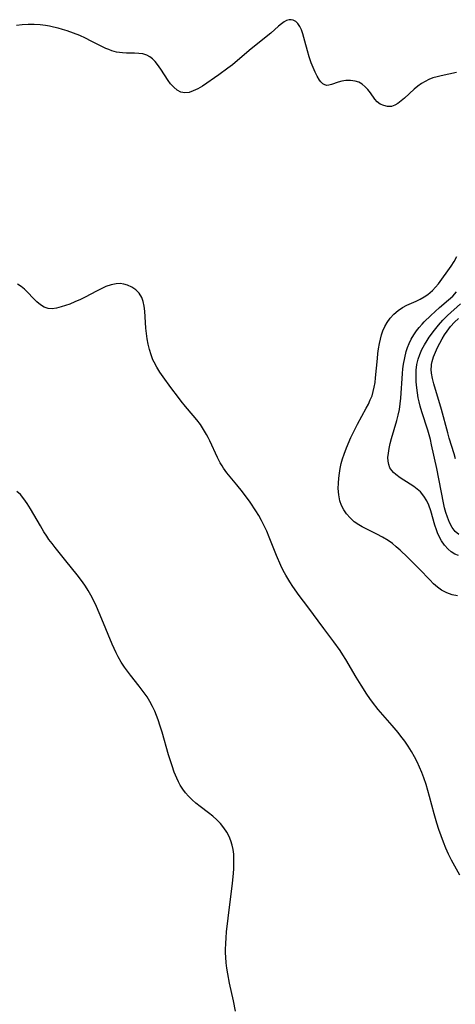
# Model space of a CAD drawing. Header units: metres. Extents: x 1073367 to 1082519, y 1569854 to 1574957.
# Tile 903 of 1056: x 1080631 to 1080757, y 1572019 to 1572303. Entities that reach past the tile are written whole.
import ezdxf

# ---------------------------------------------------------------- set-up
doc = ezdxf.new("R2010")
doc.units = ezdxf.units.M
doc.layers.add('CGG_CurvaNivelLidar_v1', color=253, linetype='Continuous', lineweight=30)

msp = doc.modelspace()

# ---------------------------------------------------------------- linework, layer by layer
at = {"layer": 'CGG_CurvaNivelLidar_v1'}
for p, q in [((1080631.656, 1572301.2508, 74.5), (1080629.974, 1572301.0681, 74.5)), ((1080633.362, 1572301.3364, 74.5), (1080631.656, 1572301.2508, 74.5)), ((1080635.0812, 1572301.329, 74.5), (1080633.362, 1572301.3364, 74.5)), ((1080636.8044, 1572301.2272, 74.5), (1080635.0812, 1572301.329, 74.5)), ((1080638.3359, 1572301.0507, 74.5), (1080636.8044, 1572301.2272, 74.5)), ((1080639.5093, 1572300.8547, 74.5), (1080638.3359, 1572301.0507, 74.5)), ((1080640.6761, 1572300.6104, 74.5), (1080639.5093, 1572300.8547, 74.5)), ((1080705.6335, 1572300.8911, 74.5), (1080703.3982, 1572298.8824, 74.5)), ((1080706.4714, 1572301.5753, 74.5), (1080705.6335, 1572300.8911, 74.5)), ((1080707.3008, 1572302.1391, 74.5), (1080706.4714, 1572301.5753, 74.5)), ((1080707.9571, 1572302.4712, 74.5), (1080707.3008, 1572302.1391, 74.5)), ((1080708.7196, 1572302.6959, 74.5), (1080707.9571, 1572302.4712, 74.5)), ((1080709.3056, 1572302.7256, 74.5), (1080708.7196, 1572302.6959, 74.5)), ((1080709.87, 1572302.6192, 74.5), (1080709.3056, 1572302.7256, 74.5)), ((1080710.6022, 1572302.2397, 74.5), (1080709.87, 1572302.6192, 74.5)), ((1080711.2456, 1572301.6213, 74.5), (1080710.6022, 1572302.2397, 74.5)), ((1080711.7984, 1572300.7795, 74.5), (1080711.2456, 1572301.6213, 74.5)), ((1080712.2654, 1572299.77, 74.5), (1080711.7984, 1572300.7795, 74.5)), ((1080641.9899, 1572300.2827, 74.5), (1080640.6761, 1572300.6104, 74.5)), ((1080643.2942, 1572299.9104, 74.5), (1080641.9899, 1572300.2827, 74.5)), ((1080644.5887, 1572299.5022, 74.5), (1080643.2942, 1572299.9104, 74.5)), ((1080646.4267, 1572298.8631, 74.5), (1080644.5887, 1572299.5022, 74.5)), ((1080648.2307, 1572298.1529, 74.5), (1080646.4267, 1572298.8631, 74.5)), ((1080649.9311, 1572297.3909, 74.5), (1080648.2307, 1572298.1529, 74.5)), ((1080703.3982, 1572298.8824, 74.5), (1080697.7142, 1572294.3401, 74.5)), ((1080712.6722, 1572298.6339, 74.5), (1080712.2654, 1572299.77, 74.5)), ((1080713.2701, 1572296.5544, 74.5), (1080712.6722, 1572298.6339, 74.5)), ((1080651.5887, 1572296.5753, 74.5), (1080649.9311, 1572297.3909, 74.5)), ((1080654.4052, 1572295.1217, 74.5), (1080651.5887, 1572296.5753, 74.5)), ((1080655.7937, 1572294.4552, 74.5), (1080654.4052, 1572295.1217, 74.5)), ((1080714.0005, 1572293.7751, 74.5), (1080713.2701, 1572296.5544, 74.5)), ((1080656.6501, 1572294.0878, 74.5), (1080655.7937, 1572294.4552, 74.5)), ((1080657.5102, 1572293.767, 74.5), (1080656.6501, 1572294.0878, 74.5)), ((1080658.8704, 1572293.383, 74.5), (1080657.5102, 1572293.767, 74.5)), ((1080659.7226, 1572293.2247, 74.5), (1080658.8704, 1572293.383, 74.5)), ((1080660.5735, 1572293.1238, 74.5), (1080659.7226, 1572293.2247, 74.5)), ((1080661.7558, 1572293.061, 74.5), (1080660.5735, 1572293.1238, 74.5)), ((1080664.0612, 1572293.0475, 74.5), (1080661.7558, 1572293.061, 74.5)), ((1080665.3021, 1572292.9966, 74.5), (1080664.0612, 1572293.0475, 74.5)), ((1080666.4889, 1572292.8335, 74.5), (1080665.3021, 1572292.9966, 74.5)), ((1080667.5851, 1572292.498, 74.5), (1080666.4889, 1572292.8335, 74.5)), ((1080668.5213, 1572291.9882, 74.5), (1080667.5851, 1572292.498, 74.5)), ((1080697.7142, 1572294.3401, 74.5), (1080693.7549, 1572290.9219, 74.5)), ((1080714.5282, 1572291.9925, 74.5), (1080714.0005, 1572293.7751, 74.5)), ((1080669.2431, 1572291.4217, 74.5), (1080668.5213, 1572291.9882, 74.5)), ((1080670.0093, 1572290.6451, 74.5), (1080669.2431, 1572291.4217, 74.5)), ((1080670.7244, 1572289.7661, 74.5), (1080670.0093, 1572290.6451, 74.5)), ((1080671.623, 1572288.4895, 74.5), (1080670.7244, 1572289.7661, 74.5)), ((1080692.3158, 1572289.7194, 74.5), (1080691.0397, 1572288.7116, 74.5)), ((1080693.7549, 1572290.9219, 74.5), (1080692.3158, 1572289.7194, 74.5)), ((1080715.1141, 1572290.2539, 74.5), (1080714.5282, 1572291.9925, 74.5)), ((1080715.6361, 1572288.8862, 74.5), (1080715.1141, 1572290.2539, 74.5)), ((1080673.8065, 1572285.1467, 74.5), (1080671.623, 1572288.4895, 74.5)), ((1080688.4468, 1572286.8164, 74.5), (1080683.659, 1572283.593, 74.5)), ((1080691.0397, 1572288.7116, 74.5), (1080688.4468, 1572286.8164, 74.5)), ((1080716.1893, 1572287.6023, 74.5), (1080715.6361, 1572288.8862, 74.5)), ((1080716.7705, 1572286.4323, 74.5), (1080716.1893, 1572287.6023, 74.5)), ((1080752.641, 1572286.573, 74.5), (1080751.4207, 1572286.2687, 74.5)), ((1080757.0549, 1572287.4673, 74.5), (1080752.641, 1572286.573, 74.5)), ((1080674.4974, 1572284.2182, 74.5), (1080673.8065, 1572285.1467, 74.5)), ((1080675.3938, 1572283.2139, 74.5), (1080674.4974, 1572284.2182, 74.5)), ((1080717.4941, 1572285.2443, 74.5), (1080716.7705, 1572286.4323, 74.5)), ((1080717.8256, 1572284.8082, 74.5), (1080717.4941, 1572285.2443, 74.5)), ((1080718.3888, 1572284.2391, 74.5), (1080717.8256, 1572284.8082, 74.5)), ((1080718.9878, 1572283.8841, 74.5), (1080718.3888, 1572284.2391, 74.5)), ((1080719.5566, 1572283.7733, 74.5), (1080718.9878, 1572283.8841, 74.5)), ((1080720.1549, 1572283.8219, 74.5), (1080719.5566, 1572283.7733, 74.5)), ((1080720.9683, 1572284.0426, 74.5), (1080720.1549, 1572283.8219, 74.5)), ((1080722.8868, 1572284.6854, 74.5), (1080720.9683, 1572284.0426, 74.5)), ((1080723.9603, 1572284.9812, 74.5), (1080722.8868, 1572284.6854, 74.5)), ((1080725.0828, 1572285.1806, 74.5), (1080723.9603, 1572284.9812, 74.5)), ((1080726.4441, 1572285.221, 74.5), (1080725.0828, 1572285.1806, 74.5)), ((1080727.789, 1572285.0177, 74.5), (1080726.4441, 1572285.221, 74.5)), ((1080728.8332, 1572284.6539, 74.5), (1080727.789, 1572285.0177, 74.5)), ((1080729.7962, 1572284.1176, 74.5), (1080728.8332, 1572284.6539, 74.5)), ((1080730.6833, 1572283.3952, 74.5), (1080729.7962, 1572284.1176, 74.5)), ((1080746.8843, 1572284.3069, 74.5), (1080745.8268, 1572283.5384, 74.5)), ((1080747.9492, 1572284.9329, 74.5), (1080746.8843, 1572284.3069, 74.5)), ((1080749.0778, 1572285.4663, 74.5), (1080747.9492, 1572284.9329, 74.5)), ((1080750.2297, 1572285.9033, 74.5), (1080749.0778, 1572285.4663, 74.5)), ((1080751.4207, 1572286.2687, 74.5), (1080750.2297, 1572285.9033, 74.5)), ((1080676.3655, 1572282.4064, 74.5), (1080675.3938, 1572283.2139, 74.5)), ((1080677.4662, 1572281.8433, 74.5), (1080676.3655, 1572282.4064, 74.5)), ((1080678.6329, 1572281.616, 74.5), (1080677.4662, 1572281.8433, 74.5)), ((1080679.8106, 1572281.7494, 74.5), (1080678.6329, 1572281.616, 74.5)), ((1080681.0247, 1572282.163, 74.5), (1080679.8106, 1572281.7494, 74.5)), ((1080682.3249, 1572282.8017, 74.5), (1080681.0247, 1572282.163, 74.5)), ((1080683.659, 1572283.593, 74.5), (1080682.3249, 1572282.8017, 74.5)), ((1080731.4622, 1572282.5525, 74.5), (1080730.6833, 1572283.3952, 74.5)), ((1080732.1728, 1572281.61, 74.5), (1080731.4622, 1572282.5525, 74.5)), ((1080733.441, 1572279.7866, 74.5), (1080732.1728, 1572281.61, 74.5)), ((1080744.8331, 1572282.6967, 74.5), (1080742.0417, 1572280.0853, 74.5)), ((1080745.8268, 1572283.5384, 74.5), (1080744.8331, 1572282.6967, 74.5)), ((1080734.1313, 1572279.0065, 74.5), (1080733.441, 1572279.7866, 74.5)), ((1080735.0304, 1572278.3755, 74.5), (1080734.1313, 1572279.0065, 74.5)), ((1080736.0335, 1572277.9257, 74.5), (1080735.0304, 1572278.3755, 74.5)), ((1080739.183, 1572278.0421, 74.5), (1080738.231, 1572277.7261, 74.5)), ((1080740.1355, 1572278.5749, 74.5), (1080739.183, 1572278.0421, 74.5)), ((1080741.0883, 1572279.2711, 74.5), (1080740.1355, 1572278.5749, 74.5)), ((1080742.0417, 1572280.0853, 74.5), (1080741.0883, 1572279.2711, 74.5)), ((1080737.1133, 1572277.6814, 74.5), (1080736.0335, 1572277.9257, 74.5)), ((1080738.231, 1572277.7261, 74.5), (1080737.1133, 1572277.6814, 74.5)), ((1080755.4583, 1572231.5734, 74.5), (1080756.3593, 1572232.9601, 74.5)), ((1080756.3593, 1572232.9601, 74.5), (1080757.0949, 1572234.3939, 74.5)), ((1080751.7924, 1572226.5476, 74.5), (1080755.4583, 1572231.5734, 74.5)), ((1080631.3688, 1572225.7188, 75), (1080630.302, 1572226.4412, 75)), ((1080632.2855, 1572224.9522, 75), (1080631.3688, 1572225.7188, 75)), ((1080633.1513, 1572224.1216, 75), (1080632.2855, 1572224.9522, 75)), ((1080634.9164, 1572222.2819, 75), (1080633.1513, 1572224.1216, 75)), ((1080653.0508, 1572224.4254, 75), (1080649.8383, 1572222.6937, 75)), ((1080654.423, 1572225.1203, 75), (1080653.0508, 1572224.4254, 75)), ((1080655.7937, 1572225.7285, 75), (1080654.423, 1572225.1203, 75)), ((1080657.2885, 1572226.2414, 75), (1080655.7937, 1572225.7285, 75)), ((1080658.773, 1572226.536, 75), (1080657.2885, 1572226.2414, 75)), ((1080659.9107, 1572226.5762, 75), (1080658.773, 1572226.536, 75)), ((1080661.0191, 1572226.4528, 75), (1080659.9107, 1572226.5762, 75)), ((1080662.0799, 1572226.1723, 75), (1080661.0191, 1572226.4528, 75)), ((1080663.3298, 1572225.5981, 75), (1080662.0799, 1572226.1723, 75)), ((1080664.4445, 1572224.8102, 75), (1080663.3298, 1572225.5981, 75)), ((1080665.3895, 1572223.834, 75), (1080664.4445, 1572224.8102, 75)), ((1080748.7036, 1572223.4638, 74.5), (1080749.4205, 1572224.0291, 74.5)), ((1080749.4205, 1572224.0291, 74.5), (1080750.0992, 1572224.6353, 74.5)), ((1080750.0992, 1572224.6353, 74.5), (1080750.9807, 1572225.5597, 74.5)), ((1080750.9807, 1572225.5597, 74.5), (1080751.7924, 1572226.5476, 74.5)), ((1080755.9255, 1572222.975, 74), (1080757.0514, 1572224.1644, 74)), ((1080635.8485, 1572221.3578, 75), (1080634.9164, 1572222.2819, 75)), ((1080636.8959, 1572220.4674, 75), (1080635.8485, 1572221.3578, 75)), ((1080646.881, 1572221.2975, 75), (1080645.3456, 1572220.6863, 75)), ((1080648.4296, 1572221.9939, 75), (1080646.881, 1572221.2975, 75)), ((1080649.8383, 1572222.6937, 75), (1080648.4296, 1572221.9939, 75)), ((1080666.1562, 1572222.6037, 75), (1080665.3895, 1572223.834, 75)), ((1080666.5959, 1572221.3739, 75), (1080666.1562, 1572222.6037, 75)), ((1080666.8679, 1572220.0297, 75), (1080666.5959, 1572221.3739, 75)), ((1080742.6948, 1572220.331, 74.5), (1080745.3342, 1572221.5058, 74.5)), ((1080745.3342, 1572221.5058, 74.5), (1080746.5203, 1572222.09, 74.5)), ((1080746.5203, 1572222.09, 74.5), (1080747.6658, 1572222.7501, 74.5)), ((1080747.6658, 1572222.7501, 74.5), (1080748.7036, 1572223.4638, 74.5)), ((1080752.1612, 1572219.6689, 74), (1080754.7082, 1572221.8537, 74)), ((1080754.7082, 1572221.8537, 74), (1080755.9255, 1572222.975, 74)), ((1080637.9822, 1572219.7797, 75), (1080636.8959, 1572220.4674, 75)), ((1080639.1232, 1572219.3783, 75), (1080637.9822, 1572219.7797, 75)), ((1080640.3068, 1572219.3212, 75), (1080639.1232, 1572219.3783, 75)), ((1080641.5615, 1572219.5204, 75), (1080640.3068, 1572219.3212, 75)), ((1080642.8915, 1572219.877, 75), (1080641.5615, 1572219.5204, 75)), ((1080644.0976, 1572220.2521, 75), (1080642.8915, 1572219.877, 75)), ((1080645.3456, 1572220.6863, 75), (1080644.0976, 1572220.2521, 75)), ((1080667.0292, 1572218.6003, 75), (1080666.8679, 1572220.0297, 75)), ((1080667.3583, 1572213.772, 75), (1080667.0292, 1572218.6003, 75)), ((1080738.9693, 1572217.7733, 74.5), (1080740.1515, 1572218.7911, 74.5)), ((1080740.1515, 1572218.7911, 74.5), (1080741.4305, 1572219.665, 74.5)), ((1080741.4305, 1572219.665, 74.5), (1080742.6948, 1572220.331, 74.5)), ((1080749.6506, 1572217.382, 74), (1080752.1612, 1572219.6689, 74)), ((1080754.4421, 1572217.3786, 73.5), (1080758.1511, 1572220.7266, 73.5)), ((1080736.9641, 1572215.3972, 74.5), (1080737.8993, 1572216.6461, 74.5)), ((1080737.8993, 1572216.6461, 74.5), (1080738.9693, 1572217.7733, 74.5)), ((1080747.0669, 1572214.8356, 74), (1080747.7395, 1572215.5301, 74)), ((1080747.7395, 1572215.5301, 74), (1080749.6506, 1572217.382, 74)), ((1080751.8227, 1572214.6266, 73.5), (1080753.0982, 1572216.0335, 73.5)), ((1080753.0982, 1572216.0335, 73.5), (1080754.4421, 1572217.3786, 73.5)), ((1080755.32, 1572214.2095, 73), (1080756.4663, 1572215.4466, 73)), ((1080756.4663, 1572215.4466, 73), (1080757.5593, 1572216.4676, 73)), ((1080667.5217, 1572212.2242, 75), (1080667.3583, 1572213.772, 75)), ((1080735.366, 1572211.8157, 74.5), (1080735.7626, 1572212.9964, 74.5)), ((1080735.7626, 1572212.9964, 74.5), (1080736.3042, 1572214.2373, 74.5)), ((1080736.3042, 1572214.2373, 74.5), (1080736.9641, 1572215.3972, 74.5)), ((1080744.6667, 1572211.7657, 74), (1080745.4711, 1572212.9317, 74)), ((1080745.4711, 1572212.9317, 74), (1080746.2414, 1572213.905, 74)), ((1080746.2414, 1572213.905, 74), (1080747.0669, 1572214.8356, 74)), ((1080749.1492, 1572211.0958, 73.5), (1080750.6303, 1572213.1602, 73.5)), ((1080750.6303, 1572213.1602, 73.5), (1080751.8227, 1572214.6266, 73.5)), ((1080753.5512, 1572211.7651, 73), (1080754.2912, 1572212.8898, 73)), ((1080754.2912, 1572212.8898, 73), (1080755.32, 1572214.2095, 73)), ((1080667.7436, 1572210.6545, 75), (1080667.5217, 1572212.2242, 75)), ((1080668.0304, 1572209.0964, 75), (1080667.7436, 1572210.6545, 75)), ((1080734.7797, 1572209.3348, 74.5), (1080735.0433, 1572210.592, 74.5)), ((1080735.0433, 1572210.592, 74.5), (1080735.366, 1572211.8157, 74.5)), ((1080743.3386, 1572209.2742, 74), (1080743.9522, 1572210.5462, 74)), ((1080743.9522, 1572210.5462, 74), (1080744.6667, 1572211.7657, 74)), ((1080747.7498, 1572208.8844, 73.5), (1080748.5531, 1572210.1973, 73.5)), ((1080748.5531, 1572210.1973, 73.5), (1080749.1492, 1572211.0958, 73.5)), ((1080752.2357, 1572209.4317, 73), (1080752.8743, 1572210.6067, 73)), ((1080752.8743, 1572210.6067, 73), (1080753.5512, 1572211.7651, 73)), ((1080668.3916, 1572207.5606, 75), (1080668.0304, 1572209.0964, 75)), ((1080668.8406, 1572206.0587, 75), (1080668.3916, 1572207.5606, 75)), ((1080734.3378, 1572206.3737, 74.5), (1080734.5144, 1572207.7242, 74.5)), ((1080734.5144, 1572207.7242, 74.5), (1080734.7797, 1572209.3348, 74.5)), ((1080742.062, 1572205.181, 74), (1080742.5166, 1572206.9471, 74)), ((1080742.5166, 1572206.9471, 74), (1080742.8935, 1572208.1267, 74)), ((1080742.8935, 1572208.1267, 74), (1080743.3386, 1572209.2742, 74)), ((1080746.4138, 1572206.1513, 73.5), (1080747.0278, 1572207.538, 73.5)), ((1080747.0278, 1572207.538, 73.5), (1080747.7498, 1572208.8844, 73.5)), ((1080750.9254, 1572206.803, 73), (1080751.5537, 1572208.1208, 73)), ((1080751.5537, 1572208.1208, 73), (1080752.2357, 1572209.4317, 73)), ((1080669.3957, 1572204.6036, 75), (1080668.8406, 1572206.0587, 75)), ((1080669.7239, 1572203.8902, 75), (1080669.3957, 1572204.6036, 75)), ((1080733.6845, 1572199.4028, 74.5), (1080734.1896, 1572205.0116, 74.5)), ((1080734.1896, 1572205.0116, 74.5), (1080734.3378, 1572206.3737, 74.5)), ((1080741.7207, 1572203.3728, 74), (1080742.062, 1572205.181, 74)), ((1080745.6057, 1572203.2867, 73.5), (1080745.9402, 1572204.7386, 73.5)), ((1080745.9402, 1572204.7386, 73.5), (1080746.4138, 1572206.1513, 73.5)), ((1080749.8328, 1572203.2531, 73), (1080749.9899, 1572204.1145, 73)), ((1080749.9899, 1572204.1145, 73), (1080750.3892, 1572205.4705, 73)), ((1080750.3892, 1572205.4705, 73), (1080750.9254, 1572206.803, 73)), ((1080670.5025, 1572202.4596, 75), (1080669.7239, 1572203.8902, 75)), ((1080671.3814, 1572201.0754, 75), (1080670.5025, 1572202.4596, 75)), ((1080741.4117, 1572200.6016, 74), (1080741.5416, 1572201.9945, 74)), ((1080741.5416, 1572201.9945, 74), (1080741.7207, 1572203.3728, 74)), ((1080745.3398, 1572199.8818, 73.5), (1080745.3957, 1572201.5985, 73.5)), ((1080745.3957, 1572201.5985, 73.5), (1080745.6057, 1572203.2867, 73.5)), ((1080749.7485, 1572201.7904, 73), (1080749.7884, 1572202.86, 73)), ((1080749.8156, 1572200.7102, 73), (1080749.7485, 1572201.7904, 73)), ((1080749.7884, 1572202.86, 73), (1080749.8328, 1572203.2531, 73)), ((1080672.3246, 1572199.7177, 75), (1080671.3814, 1572201.0754, 75)), ((1080674.5667, 1572196.6239, 75), (1080672.3246, 1572199.7177, 75)), ((1080733.5165, 1572198.0373, 74.5), (1080733.6845, 1572199.4028, 74.5)), ((1080740.9677, 1572193.5499, 74), (1080741.4117, 1572200.6016, 74)), ((1080745.4053, 1572198.2099, 73.5), (1080745.3398, 1572199.8818, 73.5)), ((1080750.0665, 1572199.1801, 73), (1080749.8156, 1572200.7102, 73)), ((1080750.4484, 1572197.6357, 73), (1080750.0665, 1572199.1801, 73)), ((1080676.7372, 1572193.7062, 75), (1080674.5667, 1572196.6239, 75)), ((1080733.013, 1572195.4611, 74.5), (1080733.3005, 1572196.7358, 74.5)), ((1080733.3005, 1572196.7358, 74.5), (1080733.5165, 1572198.0373, 74.5)), ((1080745.5627, 1572196.5288, 73.5), (1080745.4053, 1572198.2099, 73.5)), ((1080745.7555, 1572195.0918, 73.5), (1080745.5627, 1572196.5288, 73.5)), ((1080752.6903, 1572190.2313, 73), (1080750.4484, 1572197.6357, 73)), ((1080677.5819, 1572192.6238, 75), (1080676.7372, 1572193.7062, 75)), ((1080731.5734, 1572191.8085, 74.5), (1080732.1447, 1572193.0023, 74.5)), ((1080732.1447, 1572193.0023, 74.5), (1080732.6343, 1572194.2205, 74.5)), ((1080732.6343, 1572194.2205, 74.5), (1080733.013, 1572195.4611, 74.5)), ((1080740.7897, 1572191.8801, 74), (1080740.9677, 1572193.5499, 74)), ((1080745.9981, 1572193.6568, 73.5), (1080745.7555, 1572195.0918, 73.5)), ((1080746.245, 1572192.4387, 73.5), (1080745.9981, 1572193.6568, 73.5)), ((1080678.8094, 1572191.1305, 75), (1080677.5819, 1572192.6238, 75)), ((1080681.0234, 1572188.5652, 75), (1080678.8094, 1572191.1305, 75)), ((1080728.4547, 1572185.9872, 74.5), (1080730.9528, 1572190.621, 74.5)), ((1080730.9528, 1572190.621, 74.5), (1080731.5734, 1572191.8085, 74.5)), ((1080740.1919, 1572188.6331, 74), (1080740.5327, 1572190.2271, 74)), ((1080740.5327, 1572190.2271, 74), (1080740.7897, 1572191.8801, 74)), ((1080746.535, 1572191.2281, 73.5), (1080746.245, 1572192.4387, 73.5)), ((1080747.0021, 1572189.5998, 73.5), (1080746.535, 1572191.2281, 73.5)), ((1080754.5003, 1572183.5732, 73), (1080752.6903, 1572190.2313, 73)), ((1080682.0923, 1572187.2617, 75), (1080681.0234, 1572188.5652, 75)), ((1080683.0942, 1572185.9142, 75), (1080682.0923, 1572187.2617, 75)), ((1080738.3081, 1572181.9062, 74), (1080739.7853, 1572187.0589, 74)), ((1080739.7853, 1572187.0589, 74), (1080740.1919, 1572188.6331, 74)), ((1080748.7308, 1572184.3262, 73.5), (1080747.0021, 1572189.5998, 73.5)), ((1080684.0243, 1572184.5197, 75), (1080683.0942, 1572185.9142, 75)), ((1080684.8782, 1572183.0815, 75), (1080684.0243, 1572184.5197, 75)), ((1080726.5431, 1572182.136, 74.5), (1080727.6009, 1572184.3413, 74.5)), ((1080727.6009, 1572184.3413, 74.5), (1080728.4547, 1572185.9872, 74.5)), ((1080749.4986, 1572181.5767, 73.5), (1080748.7308, 1572184.3262, 73.5)), ((1080685.3698, 1572182.1638, 75), (1080684.8782, 1572183.0815, 75)), ((1080685.8329, 1572181.2331, 75), (1080685.3698, 1572182.1638, 75)), ((1080725.2662, 1572179.1998, 74.5), (1080726.5431, 1572182.136, 74.5)), ((1080737.9206, 1572180.4599, 74), (1080738.3081, 1572181.9062, 74)), ((1080749.8512, 1572180.1134, 73.5), (1080749.4986, 1572181.5767, 73.5)), ((1080754.9489, 1572181.9832, 73), (1080754.5003, 1572183.5732, 73)), ((1080756.3129, 1572177.4444, 73), (1080754.9489, 1572181.9832, 73)), ((1080688.026, 1572176.3969, 75), (1080685.8329, 1572181.2331, 75)), ((1080724.5895, 1572177.4067, 74.5), (1080725.2662, 1572179.1998, 74.5)), ((1080737.3496, 1572177.6797, 74), (1080737.5913, 1572179.0475, 74)), ((1080737.5913, 1572179.0475, 74), (1080737.9206, 1572180.4599, 74)), ((1080751.3177, 1572173.2372, 73.5), (1080749.8512, 1572180.1134, 73.5)), ((1080688.8233, 1572174.8403, 75), (1080688.026, 1572176.3969, 75)), ((1080723.7695, 1572174.6604, 74.5), (1080724.148, 1572176.0398, 74.5)), ((1080724.148, 1572176.0398, 74.5), (1080724.5895, 1572177.4067, 74.5)), ((1080737.2308, 1572176.3705, 74), (1080737.3496, 1572177.6797, 74)), ((1080737.2587, 1572175.328, 74), (1080737.2308, 1572176.3705, 74)), ((1080756.7062, 1572175.9918, 73), (1080756.3129, 1572177.4444, 73)), ((1080689.3371, 1572173.9623, 75), (1080688.8233, 1572174.8403, 75)), ((1080689.7146, 1572173.3758, 75), (1080689.3371, 1572173.9623, 75)), ((1080690.7417, 1572171.9672, 75), (1080689.7146, 1572173.3758, 75)), ((1080723.2139, 1572171.8519, 74.5), (1080723.458, 1572173.2723, 74.5)), ((1080723.458, 1572173.2723, 74.5), (1080723.7695, 1572174.6604, 74.5)), ((1080737.4435, 1572174.3468, 74), (1080737.2587, 1572175.328, 74)), ((1080737.8057, 1572173.4598, 74), (1080737.4435, 1572174.3468, 74)), ((1080738.336, 1572172.6467, 74), (1080737.8057, 1572173.4598, 74)), ((1080753.2487, 1572163.3269, 73.5), (1080751.3177, 1572173.2372, 73.5)), ((1080693.6141, 1572168.5392, 75), (1080690.7417, 1572171.9672, 75)), ((1080722.9361, 1572169.024, 74.5), (1080723.0408, 1572170.4333, 74.5)), ((1080723.0408, 1572170.4333, 74.5), (1080723.2139, 1572171.8519, 74.5)), ((1080738.879, 1572172.0409, 74), (1080738.336, 1572172.6467, 74)), ((1080739.503, 1572171.4796, 74), (1080738.879, 1572172.0409, 74)), ((1080740.7263, 1572170.5835, 74), (1080739.503, 1572171.4796, 74)), ((1080743.6456, 1572168.7618, 74), (1080740.7263, 1572170.5835, 74)), ((1080695.2427, 1572166.4613, 75), (1080693.6141, 1572168.5392, 75)), ((1080722.9074, 1572167.479, 74.5), (1080722.9361, 1572169.024, 74.5)), ((1080723.0362, 1572165.6527, 74.5), (1080722.9074, 1572167.479, 74.5)), ((1080744.7013, 1572168.0652, 74), (1080743.6456, 1572168.7618, 74)), ((1080745.7068, 1572167.3091, 74), (1080744.7013, 1572168.0652, 74)), ((1080746.629, 1572166.4626, 74), (1080745.7068, 1572167.3091, 74)), ((1080631.1117, 1572165.7083, 75.5), (1080630.1007, 1572166.6126, 75.5)), ((1080632.1554, 1572164.5012, 75.5), (1080631.1117, 1572165.7083, 75.5)), ((1080633.1168, 1572163.1477, 75.5), (1080632.1554, 1572164.5012, 75.5)), ((1080697.4197, 1572163.4785, 75), (1080695.2427, 1572166.4613, 75)), ((1080723.3869, 1572163.8955, 74.5), (1080723.0362, 1572165.6527, 74.5)), ((1080747.6111, 1572165.2642, 74), (1080746.629, 1572166.4626, 74)), ((1080748.4259, 1572163.9156, 74), (1080747.6111, 1572165.2642, 74)), ((1080634.0788, 1572161.6012, 75.5), (1080633.1168, 1572163.1477, 75.5)), ((1080636.9114, 1572156.6531, 75.5), (1080634.0788, 1572161.6012, 75.5)), ((1080699.0764, 1572161.0336, 75), (1080697.4197, 1572163.4785, 75)), ((1080723.8506, 1572162.5734, 74.5), (1080723.3869, 1572163.8955, 74.5)), ((1080724.4732, 1572161.3249, 74.5), (1080723.8506, 1572162.5734, 74.5)), ((1080748.9943, 1572162.6828, 74), (1080748.4259, 1572163.9156, 74)), ((1080749.6094, 1572161.0024, 74), (1080748.9943, 1572162.6828, 74)), ((1080753.5829, 1572161.8993, 73.5), (1080753.2487, 1572163.3269, 73.5)), ((1080753.9635, 1572160.5156, 73.5), (1080753.5829, 1572161.8993, 73.5)), ((1080699.9188, 1572159.6693, 75), (1080699.0764, 1572161.0336, 75)), ((1080700.7127, 1572158.2756, 75), (1080699.9188, 1572159.6693, 75)), ((1080725.2473, 1572160.1638, 74.5), (1080724.4732, 1572161.3249, 74.5)), ((1080726.3086, 1572158.9608, 74.5), (1080725.2473, 1572160.1638, 74.5)), ((1080727.5278, 1572157.8868, 74.5), (1080726.3086, 1572158.9608, 74.5)), ((1080750.8123, 1572156.9119, 74), (1080749.6094, 1572161.0024, 74)), ((1080754.4008, 1572159.1907, 73.5), (1080753.9635, 1572160.5156, 73.5)), ((1080755.0374, 1572157.6507, 73.5), (1080754.4008, 1572159.1907, 73.5)), ((1080637.9039, 1572154.992, 75.5), (1080636.9114, 1572156.6531, 75.5)), ((1080701.4487, 1572156.8497, 75), (1080700.7127, 1572158.2756, 75)), ((1080702.2244, 1572155.1526, 75), (1080701.4487, 1572156.8497, 75)), ((1080728.8756, 1572156.9414, 74.5), (1080727.5278, 1572157.8868, 74.5)), ((1080729.805, 1572156.3973, 74.5), (1080728.8756, 1572156.9414, 74.5)), ((1080730.7676, 1572155.8887, 74.5), (1080729.805, 1572156.3973, 74.5)), ((1080734.0524, 1572154.2683, 74.5), (1080730.7676, 1572155.8887, 74.5)), ((1080751.2525, 1572155.5663, 74), (1080750.8123, 1572156.9119, 74)), ((1080755.7904, 1572156.2421, 73.5), (1080755.0374, 1572157.6507, 73.5)), ((1080756.669, 1572155.0517, 73.5), (1080755.7904, 1572156.2421, 73.5)), ((1080638.7281, 1572153.6947, 75.5), (1080637.9039, 1572154.992, 75.5)), ((1080639.3652, 1572152.7586, 75.5), (1080638.7281, 1572153.6947, 75.5)), ((1080702.9435, 1572153.4243, 75), (1080702.2244, 1572155.1526, 75)), ((1080705.07, 1572148.0971, 75), (1080702.9435, 1572153.4243, 75)), ((1080735.6882, 1572153.411, 74.5), (1080734.0524, 1572154.2683, 74.5)), ((1080737.2721, 1572152.4629, 74.5), (1080735.6882, 1572153.411, 74.5)), ((1080751.5822, 1572154.6984, 74), (1080751.2525, 1572155.5663, 74)), ((1080751.9482, 1572153.8552, 74), (1080751.5822, 1572154.6984, 74)), ((1080752.7078, 1572152.4114, 74), (1080751.9482, 1572153.8552, 74)), ((1080757.6844, 1572154.1659, 73.5), (1080756.669, 1572155.0517, 73.5)), ((1080640.2452, 1572151.5667, 75.5), (1080639.3652, 1572152.7586, 75.5)), ((1080641.1662, 1572150.4016, 75.5), (1080640.2452, 1572151.5667, 75.5)), ((1080644.2729, 1572146.6256, 75.5), (1080641.1662, 1572150.4016, 75.5)), ((1080738.5133, 1572151.5834, 74.5), (1080737.2721, 1572152.4629, 74.5)), ((1080739.6436, 1572150.671, 74.5), (1080738.5133, 1572151.5834, 74.5)), ((1080740.74, 1572149.7024, 74.5), (1080739.6436, 1572150.671, 74.5)), ((1080753.5911, 1572151.0982, 74), (1080752.7078, 1572152.4114, 74)), ((1080754.5997, 1572149.9554, 74), (1080753.5911, 1572151.0982, 74)), ((1080706.3003, 1572145.2666, 75), (1080705.07, 1572148.0971, 75)), ((1080742.8757, 1572147.6638, 74.5), (1080740.74, 1572149.7024, 74.5)), ((1080746.3349, 1572144.2066, 74.5), (1080742.8757, 1572147.6638, 74.5)), ((1080755.5217, 1572149.1778, 74), (1080754.5997, 1572149.9554, 74)), ((1080756.5153, 1572148.5609, 74), (1080755.5217, 1572149.1778, 74)), ((1080757.5648, 1572148.1236, 74), (1080756.5153, 1572148.5609, 74)), ((1080647.4999, 1572142.5775, 75.5), (1080644.2729, 1572146.6256, 75.5)), ((1080707.002, 1572143.8162, 75), (1080706.3003, 1572145.2666, 75)), ((1080649.0372, 1572140.5006, 75.5), (1080647.4999, 1572142.5775, 75.5)), ((1080707.7407, 1572142.4361, 75), (1080707.002, 1572143.8162, 75)), ((1080708.8885, 1572140.5501, 75), (1080707.7407, 1572142.4361, 75)), ((1080749.3177, 1572141.0933, 74.5), (1080746.3349, 1572144.2066, 74.5)), ((1080649.8791, 1572139.2599, 75.5), (1080649.0372, 1572140.5006, 75.5)), ((1080650.6799, 1572137.9927, 75.5), (1080649.8791, 1572139.2599, 75.5)), ((1080709.774, 1572139.2247, 75), (1080708.8885, 1572140.5501, 75)), ((1080711.6386, 1572136.6258, 75), (1080709.774, 1572139.2247, 75)), ((1080750.4158, 1572139.9989, 74.5), (1080749.3177, 1572141.0933, 74.5)), ((1080751.5412, 1572138.994, 74.5), (1080750.4158, 1572139.9989, 74.5)), ((1080752.7187, 1572138.1223, 74.5), (1080751.5412, 1572138.994, 74.5)), ((1080651.4344, 1572136.6976, 75.5), (1080650.6799, 1572137.9927, 75.5)), ((1080652.2919, 1572135.0714, 75.5), (1080651.4344, 1572136.6976, 75.5)), ((1080714.1374, 1572133.2824, 75), (1080711.6386, 1572136.6258, 75)), ((1080754.1908, 1572137.3212, 74.5), (1080752.7187, 1572138.1223, 74.5)), ((1080755.7315, 1572136.772, 74.5), (1080754.1908, 1572137.3212, 74.5)), ((1080757.3036, 1572136.491, 74.5), (1080755.7315, 1572136.772, 74.5)), ((1080653.0921, 1572133.4122, 75.5), (1080652.2919, 1572135.0714, 75.5)), ((1080653.9031, 1572131.6151, 75.5), (1080653.0921, 1572133.4122, 75.5)), ((1080718.6957, 1572127.0326, 75), (1080714.1374, 1572133.2824, 75)), ((1080654.6769, 1572129.7991, 75.5), (1080653.9031, 1572131.6151, 75.5)), ((1080657.6191, 1572122.5406, 75.5), (1080654.6769, 1572129.7991, 75.5)), ((1080721.5814, 1572123.2571, 75), (1080718.6957, 1572127.0326, 75)), ((1080658.7452, 1572120.0601, 75.5), (1080657.6191, 1572122.5406, 75.5)), ((1080723.396, 1572120.7318, 75), (1080721.5814, 1572123.2571, 75)), ((1080659.3666, 1572118.8547, 75.5), (1080658.7452, 1572120.0601, 75.5)), ((1080660.2288, 1572117.374, 75.5), (1080659.3666, 1572118.8547, 75.5)), ((1080724.2547, 1572119.4355, 75), (1080723.396, 1572120.7318, 75)), ((1080725.086, 1572118.0997, 75), (1080724.2547, 1572119.4355, 75)), ((1080661.1704, 1572115.9427, 75.5), (1080660.2288, 1572117.374, 75.5)), ((1080728.0859, 1572113.0122, 75), (1080725.086, 1572118.0997, 75)), ((1080662.9153, 1572113.5993, 75.5), (1080661.1704, 1572115.9427, 75.5)), ((1080665.3978, 1572110.4524, 75.5), (1080662.9153, 1572113.5993, 75.5)), ((1080666.5738, 1572108.9119, 75.5), (1080665.3978, 1572110.4524, 75.5)), ((1080729.4739, 1572110.7421, 75), (1080728.0859, 1572113.0122, 75)), ((1080731.1486, 1572108.1631, 75), (1080729.4739, 1572110.7421, 75)), ((1080667.6783, 1572107.3276, 75.5), (1080666.5738, 1572108.9119, 75.5)), ((1080732.0245, 1572106.901, 75), (1080731.1486, 1572108.1631, 75)), ((1080668.5023, 1572105.973, 75.5), (1080667.6783, 1572107.3276, 75.5)), ((1080669.2467, 1572104.5703, 75.5), (1080668.5023, 1572105.973, 75.5)), ((1080732.8112, 1572105.8234, 75), (1080732.0245, 1572106.901, 75)), ((1080734.4457, 1572103.7156, 75), (1080732.8112, 1572105.8234, 75)), ((1080669.89, 1572103.1795, 75.5), (1080669.2467, 1572104.5703, 75.5)), ((1080670.4003, 1572101.9427, 75.5), (1080669.89, 1572103.1795, 75.5)), ((1080670.8747, 1572100.6863, 75.5), (1080670.4003, 1572101.9427, 75.5)), ((1080736.4091, 1572101.3617, 75), (1080734.4457, 1572103.7156, 75)), ((1080671.48, 1572098.9401, 75.5), (1080670.8747, 1572100.6863, 75.5)), ((1080738.4178, 1572099.0958, 75), (1080736.4091, 1572101.3617, 75)), ((1080740.1581, 1572097.0658, 75), (1080738.4178, 1572099.0958, 75)), ((1080672.0417, 1572097.1722, 75.5), (1080671.48, 1572098.9401, 75.5)), ((1080673.9142, 1572090.6438, 75.5), (1080672.0417, 1572097.1722, 75.5)), ((1080740.998, 1572096.0273, 75), (1080740.1581, 1572097.0658, 75)), ((1080742.0728, 1572094.6116, 75), (1080740.998, 1572096.0273, 75)), ((1080743.0852, 1572093.1534, 75), (1080742.0728, 1572094.6116, 75)), ((1080674.906, 1572087.4381, 75.5), (1080673.9142, 1572090.6438, 75.5)), ((1080744.0348, 1572091.6281, 75), (1080743.0852, 1572093.1534, 75)), ((1080744.9109, 1572090.058, 75), (1080744.0348, 1572091.6281, 75)), ((1080745.652, 1572088.5863, 75), (1080744.9109, 1572090.058, 75)), ((1080746.3406, 1572087.0865, 75), (1080745.652, 1572088.5863, 75)), ((1080675.5535, 1572085.6217, 75.5), (1080674.906, 1572087.4381, 75.5)), ((1080676.2862, 1572083.8595, 75.5), (1080675.5535, 1572085.6217, 75.5)), ((1080746.9806, 1572085.5628, 75), (1080746.3406, 1572087.0865, 75)), ((1080747.5725, 1572084.0175, 75), (1080746.9806, 1572085.5628, 75)), ((1080676.7647, 1572082.8664, 75.5), (1080676.2862, 1572083.8595, 75.5)), ((1080677.2889, 1572081.9036, 75.5), (1080676.7647, 1572082.8664, 75.5)), ((1080748.2383, 1572082.0686, 75), (1080747.5725, 1572084.0175, 75)), ((1080749.2565, 1572078.6149, 75), (1080748.2383, 1572082.0686, 75)), ((1080678.0034, 1572080.7675, 75.5), (1080677.2889, 1572081.9036, 75.5)), ((1080678.7953, 1572079.69, 75.5), (1080678.0034, 1572080.7675, 75.5)), ((1080679.6661, 1572078.6779, 75.5), (1080678.7953, 1572079.69, 75.5)), ((1080680.6963, 1572077.6611, 75.5), (1080679.6661, 1572078.6779, 75.5)), ((1080681.7974, 1572076.7098, 75.5), (1080680.6963, 1572077.6611, 75.5)), ((1080683.0043, 1572075.7591, 75.5), (1080681.7974, 1572076.7098, 75.5)), ((1080750.6079, 1572073.586, 75), (1080749.2565, 1572078.6149, 75)), ((1080685.4629, 1572073.9042, 75.5), (1080683.0043, 1572075.7591, 75.5)), ((1080686.6589, 1572072.9481, 75.5), (1080685.4629, 1572073.9042, 75.5)), ((1080751.3762, 1572070.9098, 75), (1080750.6079, 1572073.586, 75)), ((1080687.8621, 1572071.8705, 75.5), (1080686.6589, 1572072.9481, 75.5)), ((1080688.9137, 1572070.7695, 75.5), (1080687.8621, 1572071.8705, 75.5)), ((1080689.8662, 1572069.5971, 75.5), (1080688.9137, 1572070.7695, 75.5)), ((1080751.9494, 1572069.0603, 75), (1080751.3762, 1572070.9098, 75)), ((1080690.7068, 1572068.3567, 75.5), (1080689.8662, 1572069.5971, 75.5)), ((1080691.4158, 1572067.0485, 75.5), (1080690.7068, 1572068.3567, 75.5)), ((1080752.5684, 1572067.2301, 75), (1080751.9494, 1572069.0603, 75)), ((1080691.9116, 1572065.8494, 75.5), (1080691.4158, 1572067.0485, 75.5)), ((1080692.292, 1572064.6058, 75.5), (1080691.9116, 1572065.8494, 75.5)), ((1080753.2408, 1572065.4447, 75), (1080752.5684, 1572067.2301, 75)), ((1080753.9695, 1572063.6867, 75), (1080753.2408, 1572065.4447, 75)), ((1080692.5576, 1572063.3256, 75.5), (1080692.292, 1572064.6058, 75.5)), ((1080692.7131, 1572061.9856, 75.5), (1080692.5576, 1572063.3256, 75.5)), ((1080754.7543, 1572061.9534, 75), (1080753.9695, 1572063.6867, 75)), ((1080692.7757, 1572060.6201, 75.5), (1080692.7131, 1572061.9856, 75.5)), ((1080692.7252, 1572057.859, 75.5), (1080692.7727, 1572059.2338, 75.5)), ((1080692.7727, 1572059.2338, 75.5), (1080692.7757, 1572060.6201, 75.5)), ((1080755.6004, 1572060.2579, 75), (1080754.7543, 1572061.9534, 75)), ((1080758.0033, 1572055.9083, 75), (1080755.6004, 1572060.2579, 75)), ((1080692.3606, 1572053.5616, 75.5), (1080692.6344, 1572056.4357, 75.5)), ((1080692.6344, 1572056.4357, 75.5), (1080692.7252, 1572057.859, 75.5)), ((1080691.1115, 1572043.5322, 75.5), (1080692.3606, 1572053.5616, 75.5)), ((1080690.66, 1572039.5486, 75.5), (1080691.1115, 1572043.5322, 75.5)), ((1080690.504, 1572037.8655, 75.5), (1080690.66, 1572039.5486, 75.5)), ((1080690.3913, 1572036.1857, 75.5), (1080690.504, 1572037.8655, 75.5)), ((1080690.3413, 1572034.5095, 75.5), (1080690.3913, 1572036.1857, 75.5)), ((1080690.351, 1572033.4855, 75.5), (1080690.3413, 1572034.5095, 75.5)), ((1080690.4068, 1572032.2583, 75.5), (1080690.351, 1572033.4855, 75.5)), ((1080690.5423, 1572030.6501, 75.5), (1080690.4068, 1572032.2583, 75.5)), ((1080690.736, 1572029.05, 75.5), (1080690.5423, 1572030.6501, 75.5)), ((1080690.9783, 1572027.4608, 75.5), (1080690.736, 1572029.05, 75.5)), ((1080691.4914, 1572024.7456, 75.5), (1080690.9783, 1572027.4608, 75.5)), ((1080692.6285, 1572019.6303, 75.5), (1080691.4914, 1572024.7456, 75.5)), ((1080693.2288, 1572016.6468, 75.5), (1080692.6285, 1572019.6303, 75.5))]:
    msp.add_line(p, q, dxfattribs=at)

doc.saveas('drawing.dxf')
